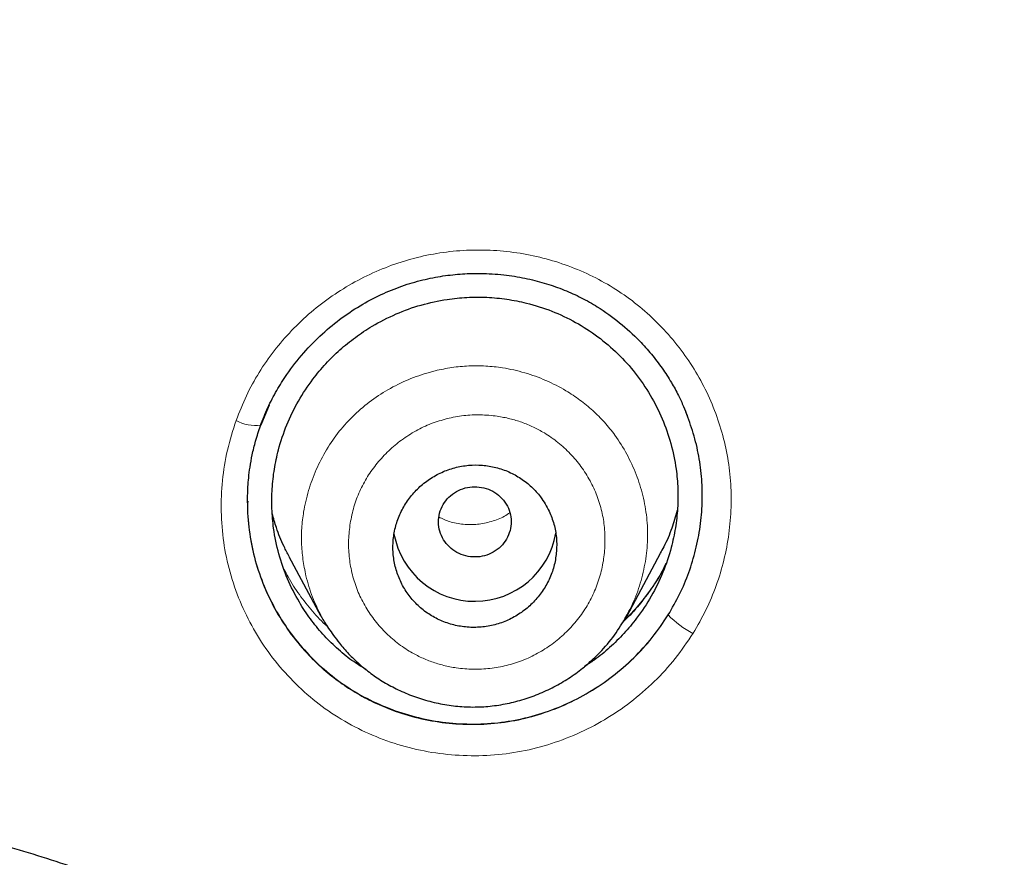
# Model space of a CAD drawing. Header units: millimetres. Extents: x 8 to 846, y 12 to 2113.
# Tile 457 of 515: x 484 to 495, y 1841 to 1850. Entities that reach past the tile are written whole.
import ezdxf

# ---------------------------------------------------------------- set-up
doc = ezdxf.new("R2010")
doc.units = ezdxf.units.MM

msp = doc.modelspace()

# ---------------------------------------------------------------- linework, layer by layer
at = {"color": 7, "linetype": 'Continuous', "lineweight": 30}
for p, q in [((486.58, 1845.593), (486.49, 1845.376)), ((486.347, 1844.538), (486.347, 1844.529)), ((486.799, 1843.931), (487.15, 1843.274)), ((490.515, 1843.278), (490.881, 1843.966)), ((490.512, 1843.289), (490.488, 1843.244)), ((487.16, 1843.261), (487.157, 1843.269))]:
    msp.add_line(p, q, dxfattribs=at)
at = {"color": 8, "linetype": 'Continuous', "lineweight": 0}
for centre, radius, start, end in [((486.429, 1845.802), 0.431, 240.6688, 278.0793), ((491.736, 1844.041), 1.077, 224.3739, 242.5259)]:
    msp.add_arc(centre, radius, start, end, dxfattribs=at)
at = {"color": 7, "linetype": 'Continuous', "lineweight": 30}
msp.add_arc((488.842, 1844.342), 0.904, 190.5264, 350.1843, dxfattribs=at)
for points, knots in [([(538, 1827.773), (538.001, 1827.791), (538.002, 1827.835), (538.004, 1827.906), (538.006, 1827.988), (538.008, 1828.101), (538.011, 1828.254), (538.015, 1828.455), (538.017, 1828.683), (538.02, 1828.937), (538.021, 1829.217), (538.021, 1829.526), (538.019, 1829.864), (538.014, 1830.232), (538.007, 1830.62), (537.996, 1831.029), (537.982, 1831.456), (537.963, 1831.907), (537.94, 1832.376), (537.9, 1833.055), (537.836, 1833.939), (537.735, 1835.032), (537.61, 1836.137), (537.463, 1837.243), (537.292, 1838.348), (537.099, 1839.453), (536.881, 1840.567), (536.637, 1841.691), (536.366, 1842.823), (536.068, 1843.964), (535.731, 1845.151), (535.35, 1846.383), (534.921, 1847.661), (534.456, 1848.945), (533.952, 1850.234), (533.499, 1851.312), (533.116, 1852.179), (532.819, 1852.828), (532.52, 1853.459), (532.222, 1854.068), (531.928, 1854.653), (531.637, 1855.215), (531.341, 1855.771), (531.042, 1856.319), (530.739, 1856.859), (530.445, 1857.372), (530.159, 1857.858), (529.882, 1858.319), (529.615, 1858.754), (529.358, 1859.163), (529.113, 1859.548), (528.88, 1859.908), (528.661, 1860.241), (528.455, 1860.549), (528.263, 1860.832), (528.085, 1861.092), (527.925, 1861.323), (527.783, 1861.525), (527.662, 1861.697), (527.559, 1861.842), (527.479, 1861.954), (527.415, 1862.043), (527.359, 1862.121), (527.295, 1862.21), (527.211, 1862.325), (527.106, 1862.469), (526.976, 1862.645), (526.827, 1862.847), (526.657, 1863.074), (526.466, 1863.326), (526.265, 1863.588), (526.056, 1863.857), (525.84, 1864.132), (525.608, 1864.424), (525.359, 1864.733), (525.092, 1865.059), (524.811, 1865.397), (524.355, 1865.938), (523.723, 1866.665), (522.891, 1867.583), (522.032, 1868.491), (521.146, 1869.387), (520.259, 1870.246), (519.371, 1871.071), (518.484, 1871.861), (517.661, 1872.565), (516.904, 1873.19), (516.215, 1873.742), (515.529, 1874.274), (514.848, 1874.787), (514.167, 1875.286), (513.43, 1875.809), (512.625, 1876.363), (511.744, 1876.946), (510.831, 1877.527), (509.886, 1878.105), (508.916, 1878.674), (507.919, 1879.234), (506.897, 1879.783), (505.842, 1880.323), (504.768, 1880.847), (503.677, 1881.353), (502.567, 1881.841), (501.427, 1882.315), (500.256, 1882.775), (499.055, 1883.218), (497.847, 1883.634), (496.634, 1884.024), (495.419, 1884.388), (494.176, 1884.733), (492.908, 1885.056), (491.653, 1885.348), (490.414, 1885.61), (489.194, 1885.842), (487.953, 1886.054), (486.702, 1886.241), (485.452, 1886.402), (484.217, 1886.537), (482.961, 1886.649), (481.685, 1886.737), (480.391, 1886.799), (479.121, 1886.833), (477.876, 1886.843), (476.65, 1886.827), (475.442, 1886.788), (474.255, 1886.728), (473.096, 1886.646), (471.964, 1886.546), (470.862, 1886.429), (469.787, 1886.296), (468.708, 1886.143), (467.627, 1885.971), (466.545, 1885.779), (465.498, 1885.575), (464.485, 1885.36), (463.56, 1885.148), (462.717, 1884.941), (461.953, 1884.744), (461.213, 1884.543), (460.497, 1884.339), (459.801, 1884.132), (459.124, 1883.921), (458.449, 1883.704), (457.765, 1883.474), (457.058, 1883.227), (456.329, 1882.963), (455.569, 1882.676), (454.779, 1882.365), (453.96, 1882.03), (453.119, 1881.67), (452.258, 1881.287), (451.377, 1880.878), (450.478, 1880.443), (449.588, 1879.994), (448.707, 1879.531), (447.838, 1879.056), (446.957, 1878.556), (446.064, 1878.029), (445.16, 1877.474), (444.224, 1876.876), (443.258, 1876.234), (442.263, 1875.542), (441.261, 1874.815), (440.381, 1874.148), (439.623, 1873.553), (438.986, 1873.038), (438.348, 1872.507), (437.714, 1871.964), (437.093, 1871.417), (436.495, 1870.875), (435.923, 1870.343), (435.378, 1869.821), (434.858, 1869.311), (434.366, 1868.816), (433.901, 1868.337), (433.461, 1867.874), (433.044, 1867.425), (432.629, 1866.97), (432.219, 1866.509), (431.816, 1866.046), (431.439, 1865.605), (431.088, 1865.185), (430.764, 1864.791), (430.467, 1864.422), (430.194, 1864.079), (429.943, 1863.759), (429.718, 1863.466), (429.516, 1863.201), (429.336, 1862.963), (429.176, 1862.748), (429.034, 1862.556), (428.917, 1862.397), (428.823, 1862.267), (428.747, 1862.163), (428.679, 1862.069), (428.615, 1861.979), (428.546, 1861.883), (428.466, 1861.77), (428.369, 1861.633), (428.256, 1861.473), (428.127, 1861.288), (427.984, 1861.081), (427.826, 1860.851), (427.655, 1860.599), (427.47, 1860.322), (427.249, 1859.989), (426.996, 1859.599), (426.713, 1859.156), (426.425, 1858.695), (426.132, 1858.216), (425.836, 1857.721), (425.537, 1857.209), (425.195, 1856.609), (424.813, 1855.917), (424.391, 1855.126), (423.968, 1854.3), (423.566, 1853.48), (423.183, 1852.67), (422.822, 1851.871), (422.464, 1851.045), (422.111, 1850.193), (421.766, 1849.319), (421.431, 1848.424), (421.105, 1847.508), (420.788, 1846.566), (420.482, 1845.597), (420.187, 1844.601), (419.905, 1843.579), (419.638, 1842.531), (419.406, 1841.538), (419.207, 1840.618), (419.042, 1839.787), (418.893, 1838.98), (418.754, 1838.158), (418.626, 1837.325), (418.511, 1836.484), (418.412, 1835.676), (418.329, 1834.902), (418.26, 1834.167), (418.203, 1833.47), (418.158, 1832.811), (418.123, 1832.186), (418.096, 1831.592), (418.076, 1831.029), (418.063, 1830.497), (418.055, 1830.002), (418.052, 1829.541), (418.052, 1829.119), (418.055, 1828.734), (418.061, 1828.386), (418.067, 1828.072), (418.073, 1827.874), (418.076, 1827.781)], [0, 0, 0, 0, 0.000286, 0.000693, 0.0011, 0.001586, 0.002471, 0.003539, 0.004789, 0.006132, 0.007637, 0.009305, 0.011135, 0.013127, 0.015282, 0.017462, 0.019787, 0.022256, 0.024847, 0.027466, 0.033367, 0.039348, 0.045407, 0.051547, 0.057576, 0.06368, 0.069859, 0.076113, 0.082442, 0.088847, 0.095327, 0.102542, 0.109849, 0.117247, 0.124738, 0.132321, 0.136217, 0.140106, 0.143883, 0.147538, 0.151072, 0.154484, 0.157774, 0.161253, 0.164584, 0.167769, 0.170807, 0.173698, 0.176442, 0.17904, 0.18149, 0.183794, 0.18595, 0.187925, 0.189759, 0.191451, 0.193001, 0.194284, 0.195425, 0.196381, 0.197152, 0.197648, 0.198127, 0.198707, 0.19941, 0.200408, 0.20158, 0.202926, 0.204446, 0.206141, 0.20801, 0.209751, 0.21162, 0.213617, 0.215742, 0.217996, 0.220375, 0.222791, 0.229356, 0.235809, 0.242651, 0.249362, 0.255943, 0.262391, 0.268707, 0.274889, 0.279654, 0.284337, 0.288938, 0.293457, 0.297895, 0.302347, 0.307808, 0.313397, 0.319114, 0.324959, 0.330933, 0.336924, 0.343039, 0.349279, 0.355642, 0.361895, 0.368264, 0.37475, 0.381351, 0.388066, 0.394895, 0.401438, 0.408082, 0.414827, 0.421674, 0.428623, 0.435029, 0.441518, 0.448093, 0.454743, 0.461334, 0.467815, 0.474188, 0.481072, 0.487826, 0.494449, 0.500941, 0.507301, 0.513639, 0.519838, 0.525899, 0.531823, 0.537609, 0.543257, 0.548769, 0.554673, 0.560411, 0.565984, 0.571391, 0.576633, 0.580874, 0.585001, 0.589013, 0.59291, 0.596693, 0.600415, 0.604054, 0.607836, 0.61176, 0.615827, 0.620037, 0.624536, 0.629187, 0.633988, 0.638941, 0.644045, 0.649301, 0.654708, 0.659798, 0.665015, 0.67036, 0.675832, 0.681433, 0.687161, 0.693426, 0.699838, 0.706396, 0.713101, 0.71739, 0.721738, 0.726143, 0.730607, 0.73504, 0.739336, 0.743493, 0.747511, 0.751391, 0.755131, 0.758669, 0.762073, 0.765343, 0.768479, 0.77194, 0.775222, 0.778324, 0.781247, 0.783991, 0.786512, 0.788859, 0.791034, 0.793036, 0.794792, 0.796389, 0.797828, 0.799108, 0.800229, 0.800999, 0.801686, 0.802305, 0.802864, 0.803461, 0.804203, 0.805101, 0.806153, 0.80736, 0.808722, 0.810211, 0.811848, 0.813635, 0.815571, 0.818292, 0.821125, 0.824049, 0.827063, 0.830167, 0.833361, 0.836644, 0.841307, 0.84614, 0.851144, 0.856318, 0.860926, 0.865661, 0.870525, 0.875514, 0.88063, 0.885778, 0.891047, 0.896439, 0.901953, 0.907588, 0.913346, 0.919226, 0.925229, 0.929977, 0.934588, 0.939053, 0.943372, 0.948188, 0.952809, 0.957234, 0.961465, 0.9655, 0.969274, 0.972859, 0.976257, 0.979466, 0.98254, 0.985418, 0.988102, 0.99059, 0.992883, 0.994945, 0.996818, 0.998503, 1, 1, 1, 1]), ([(478.038, 1882.285), (478.896, 1882.275), (480.611, 1882.254), (483.18, 1882.085), (485.738, 1881.818), (488.282, 1881.442), (490.807, 1880.962), (493.308, 1880.377), (495.918, 1879.65), (498.626, 1878.762), (501.417, 1877.692), (504.148, 1876.485), (506.812, 1875.146), (509.403, 1873.68), (511.795, 1872.166), (513.995, 1870.628), (516.013, 1869.085), (517.96, 1867.459), (519.833, 1865.754), (521.626, 1863.97), (523.337, 1862.114), (524.964, 1860.187), (526.503, 1858.195), (527.952, 1856.14), (529.308, 1854.028), (530.57, 1851.861), (531.733, 1849.644), (532.795, 1847.379), (533.808, 1844.944), (534.747, 1842.335), (535.589, 1839.551), (536.286, 1836.73), (536.835, 1833.878), (537.236, 1831.004), (537.475, 1828.251), (537.574, 1825.629), (537.556, 1823.143), (537.425, 1820.66), (537.184, 1818.185), (536.832, 1815.723), (536.371, 1813.277), (535.802, 1810.852), (535.125, 1808.454), (534.342, 1806.086), (533.454, 1803.752), (532.461, 1801.459), (531.365, 1799.21), (530.17, 1797.008), (528.806, 1794.739), (527.256, 1792.418), (525.504, 1790.062), (523.633, 1787.794), (521.644, 1785.621), (519.55, 1783.541), (518.065, 1782.245), (517.323, 1781.597)], [0, 0, 0, 0, 0.017859, 0.035717, 0.053574, 0.07143, 0.089287, 0.107143, 0.125, 0.145832, 0.166666, 0.1875, 0.208333, 0.229166, 0.249999, 0.267856, 0.285713, 0.303571, 0.321429, 0.339287, 0.357144, 0.375001, 0.392858, 0.410715, 0.428572, 0.446429, 0.464286, 0.482143, 0.500002, 0.520835, 0.541668, 0.562501, 0.583334, 0.604167, 0.624999, 0.642856, 0.660713, 0.678571, 0.696428, 0.714286, 0.732144, 0.750003, 0.76786, 0.785718, 0.803575, 0.821433, 0.839289, 0.857146, 0.875003, 0.895835, 0.916668, 0.9375, 0.958333, 0.979167, 1, 1, 1, 1]), ([(478.038, 1768.871), (478.645, 1768.876), (479.858, 1768.887), (481.674, 1768.973), (483.484, 1769.11), (485.288, 1769.304), (487.085, 1769.552), (488.872, 1769.856), (490.596, 1770.202), (492.255, 1770.586), (493.851, 1771.003), (495.432, 1771.463), (496.998, 1771.967), (498.55, 1772.514), (500.137, 1773.124), (501.754, 1773.8), (503.395, 1774.546), (505.006, 1775.34), (506.589, 1776.181), (508.142, 1777.071), (509.668, 1778.008), (511.124, 1778.965), (512.509, 1779.937), (513.823, 1780.915), (515.105, 1781.929), (516.356, 1782.978), (517.576, 1784.061), (518.798, 1785.211), (520.018, 1786.429), (521.228, 1787.717), (522.396, 1789.041), (523.52, 1790.401), (524.602, 1791.797), (525.642, 1793.23), (526.612, 1794.657), (527.511, 1796.072), (528.34, 1797.464), (529.125, 1798.876), (529.867, 1800.307), (530.564, 1801.756), (531.236, 1803.267), (531.878, 1804.839), (532.485, 1806.474), (533.038, 1808.126), (533.538, 1809.796), (533.984, 1811.484), (534.378, 1813.192), (534.708, 1814.867), (534.979, 1816.504), (535.193, 1818.095), (535.36, 1819.688), (535.478, 1821.283), (535.549, 1822.881), (535.572, 1824.526), (535.543, 1826.217), (535.456, 1827.953), (535.312, 1829.687), (535.111, 1831.419), (534.854, 1833.15), (534.54, 1834.877), (534.181, 1836.547), (533.783, 1838.155), (533.353, 1839.7), (532.878, 1841.229), (532.357, 1842.742), (531.792, 1844.24), (531.191, 1845.699), (530.557, 1847.12), (529.893, 1848.502), (529.189, 1849.867), (528.444, 1851.215), (527.66, 1852.546), (526.836, 1853.859), (525.975, 1855.15), (525.065, 1856.436), (524.109, 1857.711), (523.102, 1858.975), (522.06, 1860.21), (520.981, 1861.414), (519.866, 1862.589), (518.733, 1863.715), (517.585, 1864.793), (516.424, 1865.825), (515.232, 1866.827), (514.01, 1867.798), (512.756, 1868.74), (511.472, 1869.65), (510.162, 1870.527), (508.812, 1871.379), (507.422, 1872.204), (505.991, 1873.001), (504.537, 1873.757), (503.062, 1874.472), (501.565, 1875.145), (500.072, 1875.767), (498.584, 1876.339), (497.105, 1876.862), (495.61, 1877.347), (494.098, 1877.792), (492.57, 1878.197), (491.026, 1878.564), (489.47, 1878.889), (487.883, 1879.179), (486.269, 1879.428), (484.628, 1879.635), (482.984, 1879.797), (481.338, 1879.912), (479.689, 1879.983), (478.588, 1879.992), (478.038, 1879.997)], [0, 0, 0, 0, 0.010081, 0.020137, 0.030179, 0.040216, 0.050257, 0.060311, 0.070335, 0.079491, 0.088633, 0.097767, 0.1069, 0.116039, 0.125192, 0.135253, 0.145282, 0.155288, 0.16528, 0.175267, 0.185259, 0.195301, 0.204496, 0.213673, 0.222839, 0.232002, 0.241168, 0.250345, 0.260322, 0.270285, 0.280246, 0.290212, 0.300194, 0.310203, 0.320293, 0.329526, 0.338727, 0.347904, 0.357065, 0.366218, 0.375372, 0.385323, 0.395264, 0.405207, 0.415162, 0.425139, 0.435149, 0.445226, 0.454443, 0.463632, 0.472801, 0.481959, 0.491116, 0.500279, 0.510233, 0.520184, 0.530144, 0.540125, 0.550137, 0.560192, 0.570258, 0.579448, 0.588609, 0.59775, 0.60688, 0.616007, 0.625139, 0.633867, 0.642594, 0.651329, 0.660077, 0.668845, 0.677642, 0.686473, 0.695244, 0.704395, 0.713529, 0.722653, 0.731774, 0.740899, 0.750037, 0.758756, 0.767483, 0.776222, 0.78498, 0.793764, 0.802579, 0.811433, 0.820208, 0.829363, 0.838502, 0.847632, 0.856762, 0.865897, 0.875044, 0.883755, 0.89247, 0.901196, 0.909939, 0.918704, 0.927499, 0.936329, 0.945126, 0.954305, 0.963462, 0.972602, 0.981734, 0.990864, 1, 1, 1, 1]), ([(421.006, 1824.397), (421.013, 1825.071), (421.027, 1826.416), (421.146, 1828.43), (421.335, 1830.436), (421.603, 1832.436), (421.946, 1834.428), (422.356, 1836.371), (422.829, 1838.261), (423.358, 1840.096), (423.952, 1841.912), (424.613, 1843.711), (425.35, 1845.519), (426.167, 1847.331), (427.066, 1849.141), (428.035, 1850.92), (429.073, 1852.668), (430.181, 1854.384), (431.331, 1856.03), (432.518, 1857.605), (433.734, 1859.108), (435.003, 1860.568), (436.326, 1861.987), (437.722, 1863.383), (439.194, 1864.754), (440.741, 1866.093), (442.342, 1867.379), (443.994, 1868.611), (445.698, 1869.787), (447.412, 1870.883), (449.13, 1871.899), (450.846, 1872.836), (452.595, 1873.716), (454.377, 1874.537), (456.218, 1875.311), (458.12, 1876.033), (460.081, 1876.699), (462.072, 1877.296), (464.092, 1877.824), (466.139, 1878.282), (468.163, 1878.662), (470.156, 1878.966), (472.111, 1879.199), (474.07, 1879.365), (476.032, 1879.466), (478.039, 1879.501), (480.089, 1879.466), (482.179, 1879.356), (484.263, 1879.171), (486.342, 1878.912), (488.412, 1878.579), (490.428, 1878.182), (492.385, 1877.727), (494.279, 1877.219), (496.149, 1876.649), (497.996, 1876.018), (499.862, 1875.309), (501.743, 1874.519), (503.633, 1873.644), (505.485, 1872.703), (507.302, 1871.696), (509.082, 1870.624), (510.788, 1869.512), (512.418, 1868.366), (513.97, 1867.194), (515.475, 1865.974), (516.933, 1864.707), (518.376, 1863.362), (519.798, 1861.939), (521.193, 1860.436), (522.529, 1858.885), (523.806, 1857.287), (525.025, 1855.641), (526.161, 1853.983), (527.216, 1852.319), (528.188, 1850.659), (529.098, 1848.97), (529.946, 1847.253), (530.747, 1845.475), (531.496, 1843.637), (532.186, 1841.74), (532.805, 1839.82), (533.35, 1837.877), (533.824, 1835.907), (534.218, 1833.953), (534.534, 1832.022), (534.775, 1830.122), (534.946, 1828.218), (535.053, 1826.309), (535.067, 1825.035), (535.073, 1824.397)], [0, 0, 0, 0, 0.011674, 0.023319, 0.034953, 0.046594, 0.058259, 0.069953, 0.080961, 0.091959, 0.102962, 0.113984, 0.125039, 0.136637, 0.148231, 0.159838, 0.171475, 0.183157, 0.194877, 0.205905, 0.216918, 0.22793, 0.238954, 0.250002, 0.261585, 0.273174, 0.284784, 0.296429, 0.308126, 0.319837, 0.330846, 0.341843, 0.352841, 0.363852, 0.374887, 0.386465, 0.398061, 0.409688, 0.421363, 0.433098, 0.444853, 0.455881, 0.466873, 0.477842, 0.4888, 0.499758, 0.511447, 0.523122, 0.534797, 0.546486, 0.558206, 0.569931, 0.580933, 0.591898, 0.602839, 0.613767, 0.624694, 0.636409, 0.648098, 0.659775, 0.671455, 0.683154, 0.694888, 0.705917, 0.716904, 0.727863, 0.738806, 0.749745, 0.761427, 0.773085, 0.784734, 0.79639, 0.808067, 0.819807, 0.830858, 0.841874, 0.852868, 0.863854, 0.874847, 0.886477, 0.898088, 0.909698, 0.921323, 0.932981, 0.944738, 0.955821, 0.966873, 0.97791, 0.988948, 1, 1, 1, 1]), ([(486.485, 1845.368), (486.511, 1845.435), (486.563, 1845.568), (486.662, 1845.756), (486.79, 1845.96), (486.955, 1846.171), (487.16, 1846.38), (487.378, 1846.559), (487.604, 1846.707), (487.835, 1846.826), (488.065, 1846.917), (488.293, 1846.981), (488.515, 1847.022), (488.729, 1847.042), (488.954, 1847.046), (489.185, 1847.029), (489.416, 1846.989), (489.628, 1846.934), (489.825, 1846.864), (490.012, 1846.779), (490.218, 1846.663), (490.436, 1846.507), (490.631, 1846.328), (490.784, 1846.157), (490.901, 1846.004), (491, 1845.851), (491.077, 1845.71), (491.134, 1845.587), (491.163, 1845.514), (491.176, 1845.481)], [0, 0, 0, 0, 0.03566, 0.070549, 0.104681, 0.154429, 0.202403, 0.248535, 0.292779, 0.335121, 0.375589, 0.414243, 0.451124, 0.486243, 0.519598, 0.561303, 0.59984, 0.635212, 0.669146, 0.702922, 0.736399, 0.786068, 0.835187, 0.867652, 0.899881, 0.930938, 0.958005, 0.980976, 1, 1, 1, 1]), ([(487.645, 1842.689), (487.593, 1842.721), (487.479, 1842.79), (487.321, 1842.923), (487.168, 1843.075), (487.031, 1843.244), (486.897, 1843.446), (486.777, 1843.684), (486.682, 1843.957), (486.629, 1844.217), (486.608, 1844.457), (486.611, 1844.675), (486.635, 1844.891), (486.685, 1845.128), (486.77, 1845.381), (486.897, 1845.643), (487.045, 1845.865), (487.2, 1846.052), (487.356, 1846.205), (487.527, 1846.343), (487.732, 1846.479), (487.973, 1846.602), (488.25, 1846.704), (488.441, 1846.74), (488.537, 1846.758)], [0, 0, 0, 0, 0.033768, 0.073984, 0.113956, 0.154087, 0.194776, 0.248222, 0.302112, 0.35567, 0.395777, 0.43619, 0.476496, 0.5166, 0.570609, 0.623949, 0.677536, 0.71786, 0.757879, 0.797978, 0.838542, 0.892956, 0.946461, 1, 1, 1, 1]), ([(488.537, 1846.758), (488.61, 1846.767), (488.755, 1846.785), (488.975, 1846.784), (489.194, 1846.763), (489.434, 1846.716), (489.689, 1846.635), (489.953, 1846.511), (490.196, 1846.353), (490.417, 1846.165), (490.611, 1845.949), (490.774, 1845.708), (490.906, 1845.449), (491.001, 1845.176), (491.055, 1844.916), (491.076, 1844.677), (491.073, 1844.46), (491.049, 1844.244), (490.999, 1844.007), (490.913, 1843.754), (490.786, 1843.492), (490.638, 1843.268), (490.482, 1843.082), (490.326, 1842.928), (490.179, 1842.806), (490.081, 1842.744), (490.044, 1842.72)], [0, 0, 0, 0, 0.0361453, 0.0725214, 0.1088329, 0.1449345, 0.1935997, 0.2416294, 0.2898838, 0.3380568, 0.3861083, 0.4348827, 0.4835159, 0.5315569, 0.5798369, 0.6160366, 0.6520339, 0.6881827, 0.7248322, 0.7729651, 0.8215041, 0.8697069, 0.9058455, 0.9422203, 0.9785298, 1, 1, 1, 1]), ([(490.967, 1843.288), (491.01, 1843.364), (491.098, 1843.514), (491.197, 1843.754), (491.273, 1844.003), (491.322, 1844.26), (491.345, 1844.52), (491.34, 1844.78), (491.307, 1845.036), (491.249, 1845.284), (491.189, 1845.443), (491.16, 1845.52)], [0, 0, 0, 0, 0.111677, 0.222481, 0.333638, 0.446364, 0.559319, 0.670558, 0.781326, 0.892886, 1, 1, 1, 1]), ([(486.344, 1844.52), (486.344, 1844.533), (486.344, 1844.565), (486.345, 1844.625), (486.348, 1844.704), (486.356, 1844.802), (486.371, 1844.919), (486.395, 1845.054), (486.432, 1845.207), (486.467, 1845.312), (486.485, 1845.368)], [0, 0, 0, 0, 0.050021, 0.120888, 0.213087, 0.326864, 0.462369, 0.619693, 0.798891, 1, 1, 1, 1]), ([(489.659, 1844.429), (489.63, 1844.482), (489.577, 1844.58), (489.467, 1844.699), (489.35, 1844.792), (489.218, 1844.864), (489.075, 1844.914), (488.925, 1844.938), (488.772, 1844.938), (488.621, 1844.911), (488.476, 1844.86), (488.342, 1844.785), (488.222, 1844.689), (488.12, 1844.575), (488.038, 1844.445), (487.98, 1844.304), (487.946, 1844.156), (487.938, 1844.005), (487.955, 1843.856), (487.998, 1843.712), (488.063, 1843.577), (488.151, 1843.456), (488.258, 1843.351), (488.381, 1843.266), (488.518, 1843.202), (488.664, 1843.162), (488.816, 1843.147), (488.968, 1843.157), (489.118, 1843.193), (489.259, 1843.253), (489.389, 1843.336), (489.502, 1843.44), (489.597, 1843.56), (489.67, 1843.695), (489.719, 1843.839), (489.743, 1843.989), (489.742, 1844.14), (489.716, 1844.289), (489.678, 1844.382), (489.659, 1844.429)], [0, 0, 0, 0, 0.032698, 0.059295, 0.085891, 0.112552, 0.139214, 0.166022, 0.192831, 0.219805, 0.246779, 0.273863, 0.300947, 0.328036, 0.355125, 0.382113, 0.409101, 0.435928, 0.462755, 0.489431, 0.516106, 0.542706, 0.569304, 0.595935, 0.622565, 0.649322, 0.676079, 0.703004, 0.729929, 0.756988, 0.784047, 0.811147, 0.838247, 0.865276, 0.892305, 0.919226, 0.946147, 0.973074, 1, 1, 1, 1]), ([(489.202, 1844.144), (489.215, 1844.175), (489.24, 1844.238), (489.244, 1844.341), (489.224, 1844.441), (489.176, 1844.531), (489.105, 1844.607), (489.017, 1844.664), (488.917, 1844.695), (488.811, 1844.701), (488.708, 1844.681), (488.614, 1844.634), (488.535, 1844.566), (488.477, 1844.481), (488.445, 1844.384), (488.439, 1844.282), (488.46, 1844.182), (488.508, 1844.092), (488.578, 1844.016), (488.666, 1843.959), (488.767, 1843.928), (488.872, 1843.922), (488.975, 1843.942), (489.069, 1843.989), (489.149, 1844.056), (489.184, 1844.115), (489.202, 1844.144)], [0, 0, 0, 0, 0.041659, 0.083341, 0.125, 0.166659, 0.208341, 0.25, 0.291659, 0.333341, 0.375, 0.416659, 0.458341, 0.5, 0.541659, 0.583341, 0.625, 0.666659, 0.708341, 0.75, 0.791659, 0.833341, 0.875, 0.916659, 0.958341, 1, 1, 1, 1]), ([(486.345, 1844.532), (486.345, 1844.516), (486.339, 1844.399), (486.363, 1844.182), (486.422, 1843.886), (486.522, 1843.6), (486.654, 1843.329), (486.82, 1843.075), (487.016, 1842.843), (487.238, 1842.637), (487.485, 1842.46), (487.753, 1842.316), (488.037, 1842.205), (488.333, 1842.129), (488.637, 1842.089), (488.944, 1842.085), (489.248, 1842.119), (489.545, 1842.19), (489.832, 1842.296), (490.104, 1842.437), (490.358, 1842.61), (490.591, 1842.811), (490.798, 1843.036), (490.91, 1843.204), (490.967, 1843.288)], [0, 0, 0, 0, 0.007325, 0.054926, 0.101969, 0.149189, 0.196534, 0.243608, 0.291105, 0.338492, 0.385503, 0.432891, 0.480052, 0.527096, 0.574722, 0.622144, 0.669145, 0.71646, 0.763403, 0.810423, 0.85823, 0.905801, 0.952823, 1, 1, 1, 1]), ([(486.802, 1843.932), (486.782, 1843.968), (486.727, 1844.07), (486.664, 1844.226), (486.63, 1844.35), (486.617, 1844.4)], [0, 0, 0, 0, 0.240859, 0.68718, 1, 1, 1, 1]), ([(491.067, 1844.435), (491.048, 1844.37), (491.007, 1844.234), (490.942, 1844.078), (490.892, 1843.99), (490.879, 1843.967)], [0, 0, 0, 0, 0.401763, 0.843338, 1, 1, 1, 1]), ([(490.934, 1843.835), (490.927, 1843.82), (490.889, 1843.741), (490.801, 1843.602), (490.666, 1843.419), (490.555, 1843.289), (490.485, 1843.227), (490.474, 1843.218)], [0, 0, 0, 0, 0.063886, 0.345667, 0.639702, 0.94628, 1, 1, 1, 1]), ([(487.156, 1843.268), (487.167, 1843.249), (487.191, 1843.207), (487.236, 1843.137), (487.291, 1843.06), (487.362, 1842.965), (487.454, 1842.859), (487.569, 1842.747), (487.699, 1842.642), (487.842, 1842.547), (487.999, 1842.463), (488.167, 1842.391), (488.347, 1842.335), (488.534, 1842.296), (488.724, 1842.275), (488.915, 1842.275), (489.105, 1842.294), (489.292, 1842.333), (489.474, 1842.389), (489.649, 1842.463), (489.815, 1842.552), (489.97, 1842.656), (490.111, 1842.771), (490.256, 1842.913), (490.398, 1843.085), (490.479, 1843.226), (490.519, 1843.294)], [0, 0, 0, 0, 0.017828, 0.037872, 0.060586, 0.08633, 0.124319, 0.163677, 0.204321, 0.246273, 0.289537, 0.334094, 0.37991, 0.426507, 0.472958, 0.519248, 0.565419, 0.611511, 0.65753, 0.703461, 0.749277, 0.794887, 0.839132, 0.881688, 0.942517, 1, 1, 1, 1]), ([(478.038, 1841.553), (478.328, 1841.549), (478.905, 1841.542), (479.767, 1841.486), (480.622, 1841.396), (481.469, 1841.269), (482.304, 1841.107), (483.126, 1840.911), (483.936, 1840.681), (484.739, 1840.415), (485.533, 1840.116), (486.316, 1839.782), (487.085, 1839.414), (487.838, 1839.013), (488.574, 1838.58), (489.286, 1838.118), (489.971, 1837.631), (490.628, 1837.121), (491.26, 1836.584), (491.869, 1836.02), (492.455, 1835.428), (493.016, 1834.806), (493.55, 1834.158), (494.054, 1833.485), (494.525, 1832.795), (494.962, 1832.093), (495.365, 1831.377), (495.736, 1830.645), (496.079, 1829.892), (496.39, 1829.121), (496.668, 1828.334), (496.91, 1827.539), (497.116, 1826.733), (497.286, 1825.922), (497.418, 1825.11), (497.512, 1824.301), (497.568, 1823.492), (497.587, 1822.676), (497.569, 1821.856), (497.513, 1821.033), (497.419, 1820.215), (497.288, 1819.402), (497.12, 1818.599), (496.916, 1817.806), (496.677, 1817.023), (496.402, 1816.245), (496.089, 1815.469), (495.741, 1814.701), (495.359, 1813.947), (494.946, 1813.215), (494.502, 1812.504), (494.03, 1811.82), (493.531, 1811.162), (493.005, 1810.529), (492.45, 1809.917), (491.862, 1809.324), (491.245, 1808.753), (490.6, 1808.207), (489.933, 1807.69), (489.244, 1807.203), (488.536, 1806.749), (487.811, 1806.326), (487.069, 1805.935), (486.306, 1805.573), (485.519, 1805.239), (484.713, 1804.936), (483.893, 1804.666), (483.067, 1804.432), (482.234, 1804.234), (481.4, 1804.074), (480.564, 1803.95), (479.728, 1803.863), (478.885, 1803.809), (478.321, 1803.802), (478.038, 1803.799)], [0, 0, 0, 0, 0.01416, 0.028225, 0.042221, 0.056175, 0.070116, 0.08382, 0.097563, 0.111371, 0.125269, 0.139236, 0.153202, 0.167193, 0.181236, 0.195324, 0.209096, 0.222815, 0.236507, 0.250198, 0.264062, 0.277956, 0.291908, 0.305946, 0.319987, 0.333699, 0.347417, 0.361166, 0.374969, 0.38903, 0.403034, 0.417007, 0.430976, 0.44504, 0.458842, 0.472564, 0.48623, 0.49987, 0.513831, 0.527731, 0.541598, 0.555459, 0.569343, 0.583028, 0.596788, 0.610648, 0.624634, 0.638912, 0.653063, 0.667115, 0.681093, 0.695027, 0.708695, 0.722372, 0.736086, 0.749862, 0.763897, 0.77786, 0.791778, 0.805678, 0.819587, 0.833284, 0.847043, 0.860888, 0.874845, 0.889056, 0.903155, 0.91717, 0.931127, 0.945054, 0.95873, 0.972428, 0.986177, 1, 1, 1, 1]), ([(478.038, 1841.305), (478.193, 1841.304), (478.494, 1841.302), (478.932, 1841.286), (479.341, 1841.263), (479.722, 1841.234), (480.073, 1841.2), (480.393, 1841.164), (480.684, 1841.127), (480.947, 1841.089), (481.196, 1841.051), (481.435, 1841.011), (481.675, 1840.968), (481.912, 1840.922), (482.151, 1840.873), (482.391, 1840.821), (482.774, 1840.733), (483.297, 1840.599), (483.957, 1840.406), (484.611, 1840.19), (485.255, 1839.951), (485.915, 1839.68), (486.588, 1839.373), (487.272, 1839.029), (487.941, 1838.658), (488.596, 1838.261), (489.23, 1837.84), (489.844, 1837.398), (490.435, 1836.935), (491.007, 1836.45), (491.56, 1835.943), (492.094, 1835.412), (492.609, 1834.856), (493.1, 1834.281), (493.569, 1833.686), (494.008, 1833.077), (494.371, 1832.537), (494.575, 1832.197), (494.652, 1832.068)], [0, 0, 0, 0, 0.02319, 0.045003, 0.065431, 0.084469, 0.102112, 0.118078, 0.132693, 0.145953, 0.157857, 0.170312, 0.182266, 0.194321, 0.206476, 0.21873, 0.231082, 0.265254, 0.299674, 0.334089, 0.368486, 0.402841, 0.441271, 0.479682, 0.518097, 0.556572, 0.595147, 0.633087, 0.671028, 0.708922, 0.746692, 0.785061, 0.823512, 0.862019, 0.900552, 0.939097, 0.97696, 1, 1, 1, 1])]:
    msp.add_open_spline(points, degree=3, knots=knots, dxfattribs=at)
at = {"color": 8, "linetype": 'Continuous', "lineweight": 0}
for points, knots in [([(418.074, 1827.918), (418.066, 1828.238), (418.047, 1828.984), (418.052, 1830.153), (418.083, 1831.425), (418.148, 1832.735), (418.246, 1834.081), (418.382, 1835.462), (418.554, 1836.84), (418.76, 1838.214), (419, 1839.582), (419.275, 1840.944), (419.575, 1842.263), (419.898, 1843.537), (420.24, 1844.767), (420.61, 1845.989), (421.009, 1847.204), (421.435, 1848.411), (421.904, 1849.644), (422.417, 1850.904), (422.977, 1852.187), (423.571, 1853.457), (424.196, 1854.712), (424.853, 1855.952), (425.541, 1857.177), (426.24, 1858.352), (426.946, 1859.477), (427.656, 1860.555), (428.391, 1861.618), (429.151, 1862.664), (429.934, 1863.695), (430.765, 1864.739), (431.647, 1865.795), (432.581, 1866.859), (433.542, 1867.901), (434.529, 1868.921), (435.542, 1869.917), (436.581, 1870.89), (437.614, 1871.811), (438.639, 1872.682), (439.653, 1873.507), (440.686, 1874.309), (441.737, 1875.089), (442.807, 1875.847), (443.926, 1876.604), (445.096, 1877.358), (446.32, 1878.105), (447.562, 1878.823), (448.821, 1879.513), (450.098, 1880.173), (451.392, 1880.804), (452.665, 1881.388), (453.915, 1881.928), (455.141, 1882.425), (456.378, 1882.897), (457.626, 1883.341), (458.884, 1883.759), (460.189, 1884.162), (461.543, 1884.547), (462.945, 1884.911), (464.355, 1885.243), (465.773, 1885.541), (467.199, 1885.808), (468.631, 1886.041), (470.028, 1886.237), (471.39, 1886.396), (472.716, 1886.523), (474.044, 1886.622), (475.374, 1886.693), (476.705, 1886.736), (478.078, 1886.751), (479.492, 1886.734), (480.944, 1886.683), (482.395, 1886.599), (483.843, 1886.481), (485.287, 1886.33), (486.727, 1886.146), (488.122, 1885.935), (489.472, 1885.7), (490.776, 1885.445), (492.074, 1885.162), (493.365, 1884.852), (494.649, 1884.515), (495.964, 1884.14), (497.307, 1883.723), (498.678, 1883.263), (500.036, 1882.772), (501.382, 1882.248), (502.714, 1881.694), (504.031, 1881.108), (505.297, 1880.51), (506.511, 1879.901), (507.676, 1879.286), (508.826, 1878.646), (509.961, 1877.982), (511.08, 1877.294), (512.217, 1876.56), (513.368, 1875.78), (514.532, 1874.95), (515.674, 1874.093), (516.795, 1873.21), (517.892, 1872.301), (518.967, 1871.366), (519.989, 1870.433), (520.958, 1869.505), (521.878, 1868.583), (522.776, 1867.642), (523.652, 1866.683), (524.505, 1865.704), (525.36, 1864.678), (526.215, 1863.602), (527.066, 1862.476), (527.888, 1861.33), (528.682, 1860.166), (529.445, 1858.983), (530.179, 1857.783), (530.863, 1856.601), (531.5, 1855.437), (532.091, 1854.295), (532.656, 1853.141), (533.194, 1851.974), (533.704, 1850.797), (534.201, 1849.573), (534.682, 1848.302), (535.143, 1846.985), (535.571, 1845.657), (535.964, 1844.321), (536.325, 1842.976), (536.651, 1841.623), (536.935, 1840.302), (537.179, 1839.012), (537.388, 1837.756), (537.568, 1836.496), (537.718, 1835.232), (537.839, 1833.966), (537.933, 1832.658), (537.998, 1831.31), (538.028, 1829.922), (538.028, 1828.751), (538.005, 1828.042), (537.997, 1827.797)], [0, 0, 0, 0, 0.005252, 0.012201, 0.019149, 0.026096, 0.033674, 0.04125, 0.048826, 0.056401, 0.063977, 0.071552, 0.079127, 0.086071, 0.093015, 0.09996, 0.106905, 0.113851, 0.120799, 0.128379, 0.13596, 0.14354, 0.151118, 0.158695, 0.166272, 0.173848, 0.180792, 0.187736, 0.19468, 0.201624, 0.208568, 0.215513, 0.223089, 0.230666, 0.238244, 0.245823, 0.253404, 0.260985, 0.268564, 0.275511, 0.282457, 0.289402, 0.296347, 0.303291, 0.310235, 0.31781, 0.325386, 0.332961, 0.340537, 0.348114, 0.355691, 0.363269, 0.370217, 0.377167, 0.384116, 0.391064, 0.398011, 0.404957, 0.412534, 0.42011, 0.427686, 0.435261, 0.442837, 0.450412, 0.457988, 0.464933, 0.471879, 0.478825, 0.485772, 0.49272, 0.49967, 0.507251, 0.51483, 0.522408, 0.529986, 0.537562, 0.545138, 0.552714, 0.559658, 0.566603, 0.573547, 0.580492, 0.587437, 0.594382, 0.60196, 0.609538, 0.617118, 0.624699, 0.63228, 0.639859, 0.647436, 0.654382, 0.661327, 0.668271, 0.675216, 0.68216, 0.689104, 0.696679, 0.704255, 0.711831, 0.719408, 0.726986, 0.734564, 0.742145, 0.749094, 0.756043, 0.76299, 0.769936, 0.776881, 0.783826, 0.791402, 0.798978, 0.806553, 0.814128, 0.821704, 0.829279, 0.836855, 0.843801, 0.850747, 0.857694, 0.864643, 0.871592, 0.878541, 0.886119, 0.893697, 0.901273, 0.908849, 0.916425, 0.924, 0.931575, 0.938519, 0.945463, 0.952407, 0.959352, 0.966297, 0.973243, 0.980821, 0.988401, 0.995982, 1, 1, 1, 1]), ([(421.507, 1824.421), (421.52, 1825.319), (421.546, 1827.111), (421.758, 1829.786), (422.096, 1832.439), (422.569, 1835.071), (423.175, 1837.68), (423.915, 1840.266), (424.789, 1842.822), (425.79, 1845.332), (426.915, 1847.784), (428.159, 1850.17), (429.523, 1852.493), (431.005, 1854.754), (432.604, 1856.95), (434.317, 1859.073), (436.134, 1861.109), (438.046, 1863.05), (440.049, 1864.892), (442.142, 1866.636), (444.326, 1868.282), (446.598, 1869.828), (448.952, 1871.269), (451.372, 1872.595), (453.848, 1873.801), (456.376, 1874.885), (458.955, 1875.846), (461.586, 1876.686), (464.267, 1877.404), (466.986, 1877.994), (469.726, 1878.455), (472.475, 1878.785), (475.232, 1878.983), (477.997, 1879.051), (480.768, 1878.987), (483.543, 1878.79), (486.309, 1878.46), (489.049, 1878.002), (491.753, 1877.417), (494.419, 1876.708), (497.046, 1875.873), (499.636, 1874.911), (502.182, 1873.822), (504.671, 1872.612), (507.09, 1871.289), (509.43, 1869.858), (511.692, 1868.323), (513.876, 1866.682), (515.981, 1864.933), (517.999, 1863.08), (519.921, 1861.132), (521.736, 1859.1), (523.44, 1856.991), (525.034, 1854.808), (526.517, 1852.551), (527.89, 1850.218), (529.145, 1847.816), (530.277, 1845.357), (531.278, 1842.855), (532.146, 1840.317), (532.884, 1837.744), (533.493, 1835.135), (533.971, 1832.491), (534.314, 1829.818), (534.531, 1827.124), (534.558, 1825.322), (534.572, 1824.421)], [0, 0, 0, 0, 0.015712, 0.031331, 0.046897, 0.062447, 0.078018, 0.093647, 0.109364, 0.125068, 0.140678, 0.156238, 0.171786, 0.187361, 0.20301, 0.218729, 0.234412, 0.250011, 0.265566, 0.281113, 0.296691, 0.312337, 0.328056, 0.343741, 0.359332, 0.374883, 0.390432, 0.406015, 0.421689, 0.437408, 0.453066, 0.468652, 0.484201, 0.499753, 0.515345, 0.531016, 0.546736, 0.5624, 0.57798, 0.593531, 0.609088, 0.62469, 0.640388, 0.656108, 0.671748, 0.687324, 0.702876, 0.718439, 0.734052, 0.749753, 0.765462, 0.781092, 0.796672, 0.812229, 0.827796, 0.843417, 0.85913, 0.874841, 0.89046, 0.906024, 0.921572, 0.937142, 0.95278, 0.96849, 0.98424, 1, 1, 1, 1]), ([(534.349, 1824.347), (534.342, 1825.015), (534.327, 1826.349), (534.208, 1828.347), (534.018, 1830.34), (533.749, 1832.329), (533.405, 1834.309), (532.996, 1836.235), (532.527, 1838.102), (532.005, 1839.91), (531.419, 1841.696), (530.769, 1843.463), (530.042, 1845.239), (529.236, 1847.023), (528.346, 1848.809), (527.386, 1850.566), (526.357, 1852.293), (525.259, 1853.989), (524.121, 1855.615), (522.95, 1857.167), (521.753, 1858.646), (520.504, 1860.082), (519.205, 1861.475), (517.829, 1862.851), (516.374, 1864.205), (514.838, 1865.533), (513.25, 1866.807), (511.609, 1868.028), (509.922, 1869.191), (508.228, 1870.271), (506.538, 1871.269), (504.851, 1872.189), (503.132, 1873.052), (501.382, 1873.857), (499.566, 1874.62), (497.685, 1875.335), (495.74, 1875.994), (493.769, 1876.585), (491.771, 1877.107), (489.751, 1877.559), (487.755, 1877.932), (485.792, 1878.23), (483.863, 1878.457), (481.93, 1878.62), (479.991, 1878.718), (478.01, 1878.751), (475.99, 1878.716), (473.934, 1878.607), (471.883, 1878.425), (469.838, 1878.17), (467.798, 1877.841), (465.805, 1877.449), (463.866, 1876.998), (461.988, 1876.493), (460.132, 1875.928), (458.301, 1875.301), (456.457, 1874.599), (454.606, 1873.82), (452.753, 1872.961), (450.935, 1872.037), (449.152, 1871.049), (447.402, 1869.995), (445.718, 1868.899), (444.105, 1867.766), (442.568, 1866.605), (441.077, 1865.397), (439.633, 1864.141), (438.206, 1862.811), (436.803, 1861.407), (435.428, 1859.925), (434.112, 1858.396), (432.852, 1856.82), (431.65, 1855.195), (430.528, 1853.558), (429.487, 1851.917), (428.529, 1850.279), (427.631, 1848.615), (426.796, 1846.924), (426.004, 1845.166), (425.261, 1843.343), (424.574, 1841.455), (423.959, 1839.547), (423.418, 1837.619), (422.951, 1835.672), (422.565, 1833.747), (422.256, 1831.849), (422.02, 1829.983), (421.854, 1828.11), (421.749, 1826.231), (421.736, 1824.976), (421.73, 1824.347)], [0, 0, 0, 0, 0.011718, 0.023422, 0.035131, 0.046861, 0.058633, 0.070374, 0.081376, 0.092351, 0.103314, 0.114278, 0.125258, 0.136845, 0.148439, 0.160058, 0.171716, 0.183431, 0.19516, 0.206169, 0.21715, 0.228117, 0.239082, 0.250059, 0.261698, 0.273343, 0.285009, 0.296711, 0.308463, 0.320158, 0.331114, 0.342058, 0.353001, 0.363957, 0.374937, 0.386579, 0.398224, 0.409886, 0.42158, 0.43332, 0.445046, 0.456045, 0.467022, 0.477988, 0.488955, 0.499937, 0.511584, 0.523217, 0.534851, 0.5465, 0.558178, 0.569924, 0.580979, 0.591996, 0.602988, 0.613967, 0.624945, 0.636586, 0.648202, 0.659808, 0.671417, 0.683046, 0.69478, 0.705845, 0.716869, 0.727865, 0.738844, 0.74982, 0.761474, 0.77311, 0.784742, 0.796386, 0.808059, 0.819799, 0.830845, 0.841849, 0.852823, 0.863782, 0.874741, 0.886479, 0.898182, 0.909866, 0.921548, 0.933247, 0.944959, 0.955973, 0.966969, 0.977962, 0.988967, 1, 1, 1, 1]), ([(486.218, 1845.427), (486.254, 1845.518), (486.325, 1845.7), (486.466, 1845.956), (486.633, 1846.196), (486.825, 1846.418), (487.039, 1846.621), (487.272, 1846.8), (487.522, 1846.954), (487.788, 1847.083), (488.065, 1847.184), (488.35, 1847.255), (488.641, 1847.296), (488.937, 1847.305), (489.231, 1847.285), (489.521, 1847.235), (489.802, 1847.155), (490.074, 1847.046), (490.332, 1846.91), (490.573, 1846.748), (490.795, 1846.559), (490.997, 1846.347), (491.176, 1846.115), (491.329, 1845.868), (491.454, 1845.606), (491.551, 1845.333), (491.62, 1845.051), (491.657, 1844.763), (491.663, 1844.473), (491.638, 1844.18), (491.584, 1843.891), (491.499, 1843.611), (491.387, 1843.34), (491.289, 1843.171), (491.24, 1843.086)], [0, 0, 0, 0, 0.031445, 0.062512, 0.093553, 0.124918, 0.156352, 0.187439, 0.218514, 0.24991, 0.281245, 0.312271, 0.343348, 0.374834, 0.406316, 0.437401, 0.468431, 0.499754, 0.530923, 0.561873, 0.59297, 0.624574, 0.656066, 0.687165, 0.718211, 0.749543, 0.780758, 0.811751, 0.842876, 0.87448, 0.906149, 0.937393, 0.96856, 1, 1, 1, 1]), ([(488.405, 1845.973), (488.466, 1845.986), (488.588, 1846.012), (488.775, 1846.029), (488.962, 1846.028), (489.168, 1846.006), (489.391, 1845.956), (489.625, 1845.871), (489.827, 1845.768), (489.998, 1845.654), (490.14, 1845.538), (490.269, 1845.408), (490.397, 1845.249), (490.516, 1845.058), (490.619, 1844.835), (490.693, 1844.602), (490.736, 1844.361), (490.746, 1844.118), (490.721, 1843.875), (490.664, 1843.637), (490.595, 1843.44), (490.533, 1843.329), (490.512, 1843.289)], [0, 0, 0, 0, 0.042894, 0.085766, 0.128645, 0.171537, 0.228737, 0.285915, 0.342968, 0.385628, 0.428142, 0.470568, 0.513172, 0.570241, 0.627472, 0.684645, 0.741553, 0.798075, 0.85468, 0.911617, 0.968776, 1, 1, 1, 1]), ([(487.157, 1843.269), (487.122, 1843.34), (487.051, 1843.485), (486.987, 1843.698), (486.95, 1843.899), (486.934, 1844.081), (486.938, 1844.264), (486.964, 1844.467), (487.018, 1844.686), (487.107, 1844.916), (487.224, 1845.134), (487.367, 1845.334), (487.536, 1845.514), (487.728, 1845.669), (487.939, 1845.799), (488.165, 1845.904), (488.325, 1845.95), (488.405, 1845.973)], [0, 0, 0, 0, 0.069618, 0.141583, 0.195369, 0.248936, 0.302347, 0.355956, 0.427732, 0.49968, 0.571528, 0.643021, 0.71401, 0.785073, 0.85652, 0.928217, 1, 1, 1, 1]), ([(488.537, 1845.447), (488.478, 1845.43), (488.36, 1845.397), (488.192, 1845.316), (488.036, 1845.215), (487.893, 1845.096), (487.767, 1844.96), (487.659, 1844.811), (487.573, 1844.649), (487.509, 1844.477), (487.469, 1844.297), (487.451, 1844.114), (487.457, 1843.931), (487.487, 1843.752), (487.54, 1843.577), (487.617, 1843.412), (487.716, 1843.257), (487.834, 1843.116), (487.969, 1842.992), (488.107, 1842.896), (488.241, 1842.823), (488.368, 1842.771), (488.5, 1842.731), (488.653, 1842.701), (488.823, 1842.687), (489.009, 1842.696), (489.191, 1842.729), (489.367, 1842.784), (489.535, 1842.863), (489.692, 1842.964), (489.835, 1843.083), (489.96, 1843.218), (490.067, 1843.368), (490.153, 1843.529), (490.217, 1843.702), (490.258, 1843.881), (490.275, 1844.065), (490.27, 1844.248), (490.241, 1844.428), (490.187, 1844.602), (490.111, 1844.767), (490.011, 1844.922), (489.893, 1845.063), (489.758, 1845.188), (489.62, 1845.284), (489.486, 1845.356), (489.359, 1845.409), (489.226, 1845.448), (489.074, 1845.478), (488.904, 1845.492), (488.718, 1845.485), (488.598, 1845.46), (488.537, 1845.447)], [0, 0, 0, 0, 0.02068, 0.041438, 0.06265, 0.083436, 0.104419, 0.125116, 0.145801, 0.166483, 0.187528, 0.208586, 0.229292, 0.249996, 0.270773, 0.291465, 0.312443, 0.333437, 0.35415, 0.374937, 0.390444, 0.405922, 0.421534, 0.437436, 0.458478, 0.479239, 0.500082, 0.520826, 0.541537, 0.562584, 0.58354, 0.60426, 0.625089, 0.64572, 0.666418, 0.687551, 0.708339, 0.729318, 0.750002, 0.770696, 0.791371, 0.812402, 0.833458, 0.854166, 0.874882, 0.890464, 0.905965, 0.921544, 0.93736, 0.958411, 0.979172, 1, 1, 1, 1]), ([(491.24, 1843.086), (491.176, 1842.992), (491.05, 1842.803), (490.817, 1842.55), (490.557, 1842.325), (490.273, 1842.131), (489.968, 1841.974), (489.647, 1841.855), (489.313, 1841.774), (488.972, 1841.736), (488.627, 1841.741), (488.285, 1841.785), (487.953, 1841.87), (487.635, 1841.995), (487.335, 1842.157), (487.058, 1842.355), (486.809, 1842.587), (486.589, 1842.847), (486.403, 1843.131), (486.255, 1843.436), (486.144, 1843.756), (486.075, 1844.088), (486.048, 1844.427), (486.062, 1844.766), (486.115, 1845.103), (486.184, 1845.319), (486.218, 1845.427)], [0, 0, 0, 0, 0.041581, 0.083094, 0.125158, 0.166913, 0.208295, 0.24992, 0.291436, 0.332899, 0.374963, 0.416923, 0.45838, 0.499957, 0.541746, 0.583169, 0.624886, 0.666793, 0.708271, 0.749938, 0.791679, 0.833131, 0.874936, 0.916762, 0.958249, 1, 1, 1, 1]), ([(486.347, 1844.529), (486.346, 1844.513), (486.34, 1844.395), (486.365, 1844.178), (486.423, 1843.882), (486.521, 1843.596), (486.654, 1843.324), (486.82, 1843.071), (486.999, 1842.858), (487.181, 1842.683), (487.359, 1842.541), (487.55, 1842.417), (487.775, 1842.299), (488.035, 1842.198), (488.331, 1842.122), (488.634, 1842.082), (488.941, 1842.079), (489.246, 1842.112), (489.545, 1842.184), (489.833, 1842.292), (490.105, 1842.434), (490.359, 1842.606), (490.589, 1842.808), (490.797, 1843.034), (490.91, 1843.203), (490.967, 1843.288)], [0, 0, 0, 0, 0.007608, 0.054837, 0.101967, 0.149037, 0.196154, 0.243352, 0.290594, 0.326038, 0.361473, 0.396908, 0.432374, 0.479657, 0.526896, 0.574123, 0.621358, 0.668642, 0.716065, 0.763492, 0.810771, 0.857993, 0.905225, 0.952532, 1, 1, 1, 1]), ([(489.225, 1844.412), (489.206, 1844.399), (489.145, 1844.356), (489.024, 1844.312), (488.871, 1844.28), (488.715, 1844.281), (488.57, 1844.307), (488.486, 1844.346), (488.448, 1844.364)], [0, 0, 0, 0, 0.083948, 0.274549, 0.465095, 0.656556, 0.846621, 1, 1, 1, 1]), ([(490.941, 1843.856), (490.923, 1843.818), (490.861, 1843.687), (490.731, 1843.504), (490.591, 1843.331), (490.503, 1843.248), (490.473, 1843.219)], [0, 0, 0, 0, 0.157791, 0.548172, 0.841478, 1, 1, 1, 1]), ([(487.223, 1843.161), (487.222, 1843.162), (487.161, 1843.212), (487.055, 1843.328), (486.911, 1843.509), (486.809, 1843.663), (486.762, 1843.76), (486.748, 1843.787)], [0, 0, 0, 0, 0.005795, 0.29873, 0.592095, 0.884519, 1, 1, 1, 1]), ([(478.038, 1841.129), (478.665, 1841.112), (479.92, 1841.076), (481.784, 1840.796), (483.61, 1840.357), (485.377, 1839.746), (487.071, 1838.971), (488.68, 1838.037), (490.188, 1836.956), (491.578, 1835.737), (492.838, 1834.393), (493.956, 1832.935), (494.92, 1831.379), (495.722, 1829.739), (496.353, 1828.03), (496.812, 1826.27), (497.077, 1824.475), (497.177, 1823.063), (497.126, 1822.257), (497.113, 1822.055)], [0, 0, 0, 0, 0.061355, 0.122842, 0.184249, 0.24536, 0.30625, 0.367516, 0.42886, 0.489818, 0.550978, 0.612363, 0.673458, 0.734473, 0.795854, 0.857149, 0.918136, 0.979489, 1, 1, 1, 1]), ([(478.038, 1804.282), (478.865, 1804.313), (480.519, 1804.375), (482.961, 1804.861), (485.316, 1805.626), (487.55, 1806.692), (489.618, 1808.025), (491.49, 1809.609), (493.128, 1811.416), (494.513, 1813.413), (495.617, 1815.572), (496.415, 1817.853), (496.902, 1820.215), (497.068, 1822.621), (496.899, 1825.029), (496.407, 1827.392), (495.608, 1829.67), (494.502, 1831.822), (493.117, 1833.817), (491.476, 1835.624), (489.602, 1837.207), (487.532, 1838.538), (485.297, 1839.602), (482.943, 1840.363), (480.507, 1840.846), (478.861, 1840.907), (478.038, 1840.938)], [0, 0, 0, 0, 0.04163, 0.083236, 0.125044, 0.166511, 0.208326, 0.249944, 0.291483, 0.333209, 0.374945, 0.416646, 0.458375, 0.500166, 0.542036, 0.58387, 0.625484, 0.667077, 0.708806, 0.75037, 0.792043, 0.833814, 0.875296, 0.917131, 0.958579, 1, 1, 1, 1])]:
    msp.add_open_spline(points, degree=3, knots=knots, dxfattribs=at)

doc.saveas('drawing.dxf')
